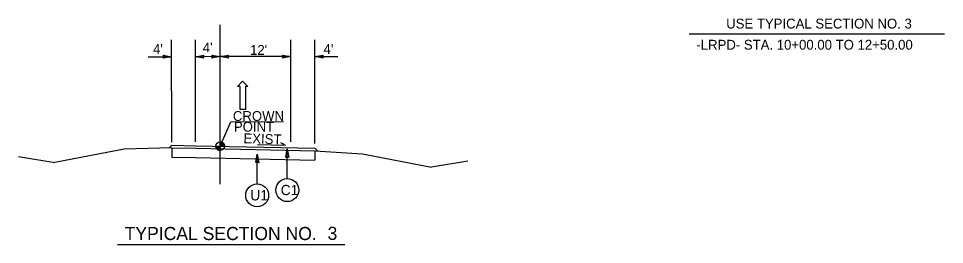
# Model space of a CAD drawing. Extents: x 2241081 to 2251104, y 658534 to 663427.
# Drawn here: x 2241385 to 2242162, y 661435 to 661624 of the extents above; entities that cross this region are included whole.
import ezdxf

# ---------------------------------------------------------------- set-up
doc = ezdxf.new("R2010")
doc.units = 0
for name, color, linetype in [('Old_Level_2', 7, 'Continuous'), ('Prop Dimension Text', 7, 'Continuous'), ('Prop Lane Arrow CELL', 7, 'Continuous'), ('Typical Arrow Superelevation CELL', 7, 'Continuous'), ('Typical Berm Information CELL', 7, 'Continuous'), ('Typical Grade Point Symbol CELL', 7, 'Continuous'), ('Typical ID Circle CELL', 7, 'Continuous'), ('Typical Terminator CELL', 7, 'Continuous'), ('Typical Text Centerline CELL', 7, 'Continuous'), ('Typical Text Grade Point CELL', 7, 'Continuous'), ('Typical Text ID Circle CELL', 7, 'Continuous'), ('Typical Text Label CELL', 7, 'Continuous')]:
    doc.layers.add(name, color=color, linetype=linetype)

msp = doc.modelspace()

# ---------------------------------------------------------------- linework, layer by layer
at = {"layer": 'Old_Level_2'}
for p, q in [((2241513.62, 661516.19), (2241473.62, 661514.9)), ((2241513.62, 661518.3), (2241511.43, 661516.12)), ((2241513.62, 661518.3), (2241533.62, 661517.88)), ((2241513.62, 661516.19), (2241513.62, 661508.3)), ((2241513.62, 661516.19), (2241533.72, 661515.76)), ((2241533.62, 661517.88), (2241633.62, 661515.74)), ((2241533.72, 661515.76), (2241633.62, 661513.62)), ((2241633.62, 661515.74), (2241635.87, 661513.48)), ((2241385.11, 661508.81), (2241415.61, 661503.73)), ((2241473.62, 661514.9), (2241415.61, 661503.73)), ((2241513.62, 661508.3), (2241533.61, 661507.87)), ((2241633.62, 661513.62), (2241633.62, 661505.73)), ((2241633.62, 661513.62), (2241673.61, 661511.05)), ((2241673.61, 661511.05), (2241731.62, 661499.89)), ((2241533.61, 661507.87), (2241633.62, 661505.73)), ((2241762.12, 661504.97), (2241731.62, 661499.89))]:
    msp.add_line(p, q, dxfattribs=at)
at = {"layer": 'Prop Dimension Text'}
for p, q in [((2241513.61, 661520.98), (2241513.56, 661606.57)), ((2241533.61, 661521), (2241533.56, 661606.59)), ((2241613.61, 661521.05), (2241613.56, 661606.64)), ((2241633.61, 661519.74), (2241633.56, 661606.65)), ((2241493.74, 661592.49), (2241513.57, 661592.5)), ((2241554.26, 661592.53), (2241533.57, 661592.52)), ((2241593.57, 661592.55), (2241554.26, 661592.53)), ((2241613.57, 661592.57), (2241593.57, 661592.55)), ((2241633.57, 661592.58), (2241652.9, 661592.59))]:
    msp.add_line(p, q, dxfattribs=at)
at = {"layer": 'Prop Lane Arrow CELL'}
for p, q in [((2241568.85, 661567.54), (2241573.12, 661571.89)), ((2241573.12, 661571.89), (2241577.53, 661567.55)), ((2241570.92, 661567.55), (2241568.85, 661567.54)), ((2241570.93, 661548.25), (2241570.92, 661567.55)), ((2241577.53, 661567.55), (2241575.47, 661567.55)), ((2241575.47, 661567.55), (2241575.48, 661548.25)), ((2241575.48, 661548.25), (2241570.93, 661548.25))]:
    msp.add_line(p, q, dxfattribs=at)
at = {"layer": 'Typical Arrow Superelevation CELL'}
for q in [(2241585.72, 661518.5), (2241605.1, 661520.4)]:
    msp.add_line((2241609.02, 661518.03), q, dxfattribs=at)
at = {"layer": 'Typical Grade Point Symbol CELL'}
for p, q in [((2241550.72, 661517.43), (2241554.3, 661517.43)), ((2241554.31, 661521.01), (2241554.3, 661517.43)), ((2241554.3, 661517.43), (2241554.31, 661521.01)), ((2241554.3, 661517.43), (2241554.3, 661513.85)), ((2241557.88, 661517.43), (2241554.3, 661517.43))]:
    msp.add_line(p, q, dxfattribs=at)
for points in [[(2241550.76, 661516.92), (2241550.76, 661517.43)], [(2241550.83, 661516.56), (2241550.83, 661517.43)], [(2241550.9, 661516.31), (2241550.9, 661517.43)], [(2241550.98, 661516.11), (2241550.98, 661517.43)], [(2241551.05, 661515.95), (2241551.05, 661517.43)], [(2241551.12, 661515.79), (2241551.12, 661517.43)], [(2241551.19, 661515.67), (2241551.19, 661517.43)], [(2241551.26, 661515.55), (2241551.26, 661517.43)], [(2241551.33, 661515.44), (2241551.33, 661517.43)], [(2241551.41, 661515.33), (2241551.41, 661517.43)], [(2241551.48, 661515.24), (2241551.48, 661517.43)], [(2241551.55, 661515.15), (2241551.55, 661517.43)], [(2241551.62, 661515.06), (2241551.62, 661517.43)], [(2241551.69, 661514.98), (2241551.69, 661517.43)], [(2241551.76, 661514.91), (2241551.76, 661517.43)], [(2241551.84, 661514.84), (2241551.84, 661517.43)], [(2241551.91, 661514.78), (2241551.91, 661517.43)], [(2241551.98, 661514.71), (2241551.98, 661517.43)], [(2241552.05, 661514.65), (2241552.05, 661517.43)], [(2241552.12, 661514.59), (2241552.12, 661517.43)], [(2241552.19, 661514.55), (2241552.19, 661517.43)], [(2241552.27, 661514.49), (2241552.27, 661517.43)], [(2241552.34, 661514.44), (2241552.34, 661517.43)], [(2241552.41, 661514.39), (2241552.41, 661517.43)], [(2241552.48, 661514.35), (2241552.48, 661517.43)], [(2241552.55, 661514.31), (2241552.55, 661517.43)], [(2241552.62, 661514.27), (2241552.62, 661517.43)], [(2241552.69, 661514.23), (2241552.69, 661517.43)], [(2241552.77, 661514.2), (2241552.77, 661517.43)], [(2241552.84, 661514.17), (2241552.84, 661517.43)], [(2241552.91, 661514.14), (2241552.91, 661517.43)], [(2241552.98, 661514.11), (2241552.98, 661517.43)], [(2241553.05, 661514.08), (2241553.05, 661517.43)], [(2241553.12, 661514.05), (2241553.12, 661517.43)], [(2241553.2, 661514.03), (2241553.2, 661517.43)], [(2241553.27, 661514), (2241553.27, 661517.43)], [(2241553.34, 661513.99), (2241553.34, 661517.43)], [(2241553.41, 661513.96), (2241553.41, 661517.43)], [(2241553.48, 661513.95), (2241553.48, 661517.43)], [(2241553.55, 661513.93), (2241553.55, 661517.43)], [(2241553.63, 661513.92), (2241553.63, 661517.43)], [(2241553.7, 661513.9), (2241553.7, 661517.43)], [(2241553.77, 661513.89), (2241553.77, 661517.43)], [(2241553.84, 661513.88), (2241553.84, 661517.43)], [(2241553.91, 661513.88), (2241553.91, 661517.43)], [(2241553.98, 661513.87), (2241553.98, 661517.43)], [(2241554.06, 661513.86), (2241554.06, 661517.43)], [(2241554.13, 661513.86), (2241554.13, 661517.43)], [(2241554.2, 661513.85), (2241554.2, 661517.43)], [(2241554.27, 661513.85), (2241554.27, 661513.85), (2241554.27, 661517.43)], [(2241554.36, 661517.43), (2241554.36, 661521.01), (2241554.36, 661521.01)], [(2241554.43, 661517.43), (2241554.43, 661521.01)], [(2241554.5, 661517.43), (2241554.5, 661521.01)], [(2241554.57, 661517.43), (2241554.57, 661521.01)], [(2241554.64, 661517.43), (2241554.64, 661521)], [(2241554.72, 661517.43), (2241554.72, 661520.99)], [(2241554.79, 661517.43), (2241554.79, 661520.98)], [(2241554.86, 661517.43), (2241554.86, 661520.97)], [(2241554.93, 661517.43), (2241554.93, 661520.96)], [(2241555, 661517.43), (2241555, 661520.94)], [(2241555.07, 661517.43), (2241555.07, 661520.93)], [(2241555.15, 661517.43), (2241555.15, 661520.91)], [(2241555.22, 661517.43), (2241555.22, 661520.89)], [(2241555.29, 661517.43), (2241555.29, 661520.87)], [(2241555.36, 661517.43), (2241555.36, 661520.86)], [(2241555.43, 661517.43), (2241555.43, 661520.83)], [(2241555.5, 661517.43), (2241555.5, 661520.81)], [(2241555.58, 661517.43), (2241555.58, 661520.78)], [(2241555.65, 661517.43), (2241555.65, 661520.75)], [(2241555.72, 661517.43), (2241555.72, 661520.72)], [(2241555.79, 661517.43), (2241555.79, 661520.69)], [(2241555.86, 661517.43), (2241555.86, 661520.66)], [(2241555.93, 661517.43), (2241555.93, 661520.62)], [(2241556.01, 661517.43), (2241556.01, 661520.58)], [(2241556.08, 661517.43), (2241556.08, 661520.54)], [(2241556.15, 661517.43), (2241556.15, 661520.5)], [(2241556.22, 661517.43), (2241556.22, 661520.46)], [(2241556.29, 661517.43), (2241556.29, 661520.41)], [(2241556.36, 661517.43), (2241556.36, 661520.36)], [(2241556.43, 661517.43), (2241556.43, 661520.31)], [(2241556.51, 661517.43), (2241556.51, 661520.26)], [(2241556.58, 661517.43), (2241556.58, 661520.2)], [(2241556.65, 661517.43), (2241556.65, 661520.14)], [(2241556.72, 661517.43), (2241556.72, 661520.08)], [(2241556.79, 661517.43), (2241556.79, 661520.01)], [(2241556.86, 661517.43), (2241556.86, 661519.94)], [(2241556.94, 661517.43), (2241556.94, 661519.86)], [(2241557.01, 661517.43), (2241557.01, 661519.78)], [(2241557.08, 661517.43), (2241557.08, 661519.69)], [(2241557.15, 661517.43), (2241557.15, 661519.61)], [(2241557.22, 661517.43), (2241557.22, 661519.51)], [(2241557.29, 661517.43), (2241557.29, 661519.41)], [(2241557.37, 661517.43), (2241557.37, 661519.3)], [(2241557.44, 661517.43), (2241557.44, 661519.17)], [(2241557.51, 661517.43), (2241557.51, 661519.03)], [(2241557.58, 661517.43), (2241557.58, 661518.88)], [(2241557.65, 661517.43), (2241557.65, 661518.71)], [(2241557.72, 661517.43), (2241557.72, 661518.5)], [(2241557.8, 661517.43), (2241557.8, 661518.25)], [(2241557.87, 661517.43), (2241557.87, 661517.82)]]:
    msp.add_lwpolyline(points, dxfattribs=at)
msp.add_circle((2241554.31, 661517.43), 3.58, dxfattribs=at)
for start, end in [(179.99048, 269.99048), (359.99048, 89.99048)]:
    msp.add_arc((2241554.31, 661517.43), 3.58, start, end, dxfattribs=at)
at = {"layer": 'Typical ID Circle CELL'}
for p, q in [((2241585.33, 661485.86), (2241585.33, 661510.71)), ((2241610.54, 661490.27), (2241610.54, 661515.12))]:
    msp.add_line(p, q, dxfattribs=at)
for centre in [(2241585.33, 661476.25), (2241610.54, 661480.65)]:
    msp.add_circle(centre, 9.62, dxfattribs=at)
at = {"layer": 'Typical Terminator CELL'}
for points in [[(2241506.54, 661593.71), (2241513.57, 661592.5), (2241506.5, 661591.25), (2241507.4, 661592.5)], [(2241540.6, 661591.31), (2241533.57, 661592.52), (2241540.64, 661593.77), (2241539.74, 661592.52)], [(2241547.23, 661593.74), (2241554.26, 661592.53), (2241547.19, 661591.28), (2241548.09, 661592.53)], [(2241561.29, 661591.32), (2241554.26, 661592.53), (2241561.33, 661593.78), (2241560.43, 661592.53)], [(2241606.54, 661593.77), (2241613.57, 661592.57), (2241606.5, 661591.31), (2241607.4, 661592.56)], [(2241640.6, 661591.37), (2241633.57, 661592.58), (2241640.64, 661593.83), (2241639.74, 661592.58)], [(2241584.12, 661503.68), (2241585.33, 661510.71), (2241586.58, 661503.64), (2241585.33, 661504.54)], [(2241609.33, 661508.09), (2241610.54, 661515.12), (2241611.79, 661508.05), (2241610.54, 661508.95)]]:
    msp.add_lwpolyline(points, close=True, dxfattribs=at)
at = {"layer": 'Typical Text Centerline CELL'}
msp.add_line((2241554.32, 661485.65), (2241554.24, 661619.28), dxfattribs=at)
at = {"layer": 'Typical Text Grade Point CELL'}
for p, q in [((2241554.3, 661517.43), (2241563.31, 661538.02)), ((2241563.31, 661538.02), (2241607.38, 661538.05))]:
    msp.add_line(p, q, dxfattribs=at)
at = {"layer": 'Typical Text Label CELL'}
for p, q in [((2241947.79, 661611.58), (2242161.87, 661611.58)), ((2241468.23, 661435.07), (2241658.71, 661435.07))]:
    msp.add_line(p, q, dxfattribs=at)

# ---------------------------------------------------------------- texts
at = {"layer": 'Prop Dimension Text'}
for s, p in [("4'", (2241497.96, 661594.77)), ("4'", (2241539.69, 661596.07)), ("12'", (2241579.33, 661594.05)), ("4'", (2241640.96, 661594.77))]:
    msp.add_text(s, height=8.25, rotation=0.03489, dxfattribs=at).set_placement(p)
at = {"layer": 'Typical Berm Information CELL'}
msp.add_text('EXIST.', height=8.25, rotation=358.19158, dxfattribs=at).set_placement((2241573.71, 661520.02))
at = {"layer": 'Typical Text Grade Point CELL'}
for s, p in [('CROWN', (2241564.93, 661538.64)), ('POINT', (2241565.8, 661529.64))]:
    msp.add_text(s, height=8.25, rotation=0.03489, dxfattribs=at).set_placement(p)
at = {"layer": 'Typical Text ID Circle CELL'}
for s, p in [('C1', (2241605.09, 661476.41)), ('U1', (2241579.56, 661472.01))]:
    msp.add_text(s, height=8.608, rotation=359.99993, dxfattribs=at).set_placement(p)
at = {"layer": 'Typical Text Label CELL'}
for s, height, p in [('USE TYPICAL SECTION NO. 3', 8.25, (2241978.76, 661616.13)), ('-LRPD- STA. 10+00.00 TO 12+50.00', 8.25, (2241953.74, 661598.39)), ('TYPICAL SECTION NO.  ', 11.0106, (2241474.13, 661438.76)), ('3', 11.01, (2241644.36, 661438.91))]:
    msp.add_text(s, height=height, dxfattribs=at).set_placement(p)

doc.saveas('drawing.dxf')
